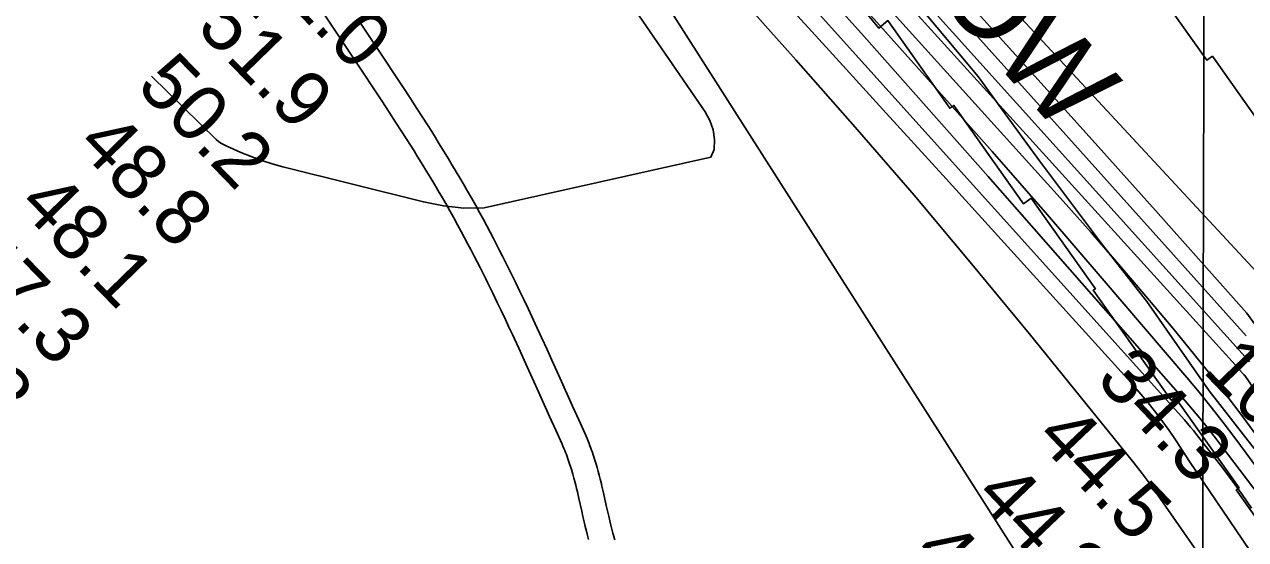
# Model space of a CAD drawing. Extents: x 3180038 to 3217926, y 922069 to 947485.
# Drawn here: x 3195944 to 3197397, y 941616 to 942229 of the extents above; entities that cross this region are included whole.
import ezdxf

# ---------------------------------------------------------------- set-up
doc = ezdxf.new("R2010")
doc.units = 0
for name, color, linetype in [('V-GRID-MAJR', 7, 'Continuous'), ('V-RIVR-EDGE', 7, 'Continuous'), ('V-RIVR-RANG', 7, 'Continuous'), ('V-ROAD-CNTR', 7, 'Continuous'), ('V-RRAP-RVMT', 7, 'Continuous'), ('V-RRAP-RVMT-IDEN', 7, 'Continuous'), ('V-TOPO-DPTH', 7, 'Continuous'), ('V-TOPO-MAJR', 7, 'Continuous'), ('V-TOPO-MINR', 7, 'Continuous'), ('V-TOPO-WATR', 7, 'Continuous')]:
    doc.layers.add(name, color=color, linetype=linetype)

msp = doc.modelspace()

# ---------------------------------------------------------------- linework, layer by layer
at = {"layer": 'V-GRID-MAJR'}
msp.add_spline([(3197313.646, 927489.313), (3197327.748, 933549.015), (3197341.857, 939612.087), (3197355.967, 945675.208), (3197355.975, 945678.528)], degree=3, dxfattribs=at)
at = {"layer": 'V-RIVR-EDGE'}
msp.add_lwpolyline([(3196991.373340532, 942271.5604906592), (3197030.15567982, 942225.3071633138), (3197079.2796342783, 942166.5813167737), (3197111.3250478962, 942122.4191391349), (3197152.157500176, 942066.3069091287), (3197227.111127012, 941966.5459915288), (3197279.8436181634, 941898.9946344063), (3197354.263236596, 941793.0115635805), (3197407.5117825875, 941724.4216847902)], dxfattribs=at)
at = {"layer": 'V-ROAD-CNTR'}
for points in [[(3196301.4883601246, 942239.7604925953), (3196318.9883251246, 942213.5795449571), (3196334.308294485, 942190.6945907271), (3196347.680267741, 942170.6696307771), (3196359.3272444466, 942153.1316658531), (3196369.4642241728, 942137.7626965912), (3196378.279206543, 942124.2907235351), (3196385.9441912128, 942112.4777471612), (3196392.609177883, 942102.1207678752), (3196398.4051662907, 942093.0387860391), (3196403.4471562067, 942085.0778019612), (3196407.835147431, 942078.0978159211), (3196411.649139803, 942071.988828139), (3196418.2941265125, 942061.2468496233), (3196423.2311166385, 942053.1758657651), (3196426.9051092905, 942047.117877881), (3196432.387098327, 942037.9888961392), (3196437.8180874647, 942028.8309144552), (3196440.431082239, 942024.374923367), (3196445.554071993, 942015.5249410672), (3196450.447062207, 942006.9299582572), (3196455.132052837, 941998.569974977), (3196459.619043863, 941990.4419912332), (3196463.921035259, 941982.5410070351), (3196468.046027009, 941974.8630223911), (3196472.0050190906, 941967.4020373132), (3196475.807011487, 941960.1540518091), (3196479.460004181, 941953.116065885), (3196482.970997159, 941946.2800795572), (3196486.346990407, 941939.6430928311), (3196489.5959839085, 941933.201105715), (3196492.7219776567, 941926.9471182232), (3196495.727971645, 941920.8881303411), (3196501.515960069, 941909.0891539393), (3196506.883949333, 941898.0041761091), (3196511.873939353, 941887.5851969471), (3196516.513930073, 941877.7972165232), (3196520.8359214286, 941868.6022349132), (3196524.861913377, 941859.9732521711), (3196532.367898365, 941843.7402846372), (3196538.882885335, 941829.513313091), (3196544.5508739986, 941817.0493380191), (3196554.428854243, 941795.1873817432), (3196569.1848247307, 941762.3534474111), (3196576.5638099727, 941745.9314802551), (3196583.9377952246, 941729.5705129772), (3196585.087792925, 941726.975518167), (3196586.161790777, 941724.4575232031), (3196587.1897887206, 941721.9575282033), (3196588.173786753, 941719.4755331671), (3196589.1157848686, 941717.0185380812), (3196590.018783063, 941714.5795429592), (3196590.884781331, 941712.1605477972), (3196591.7157796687, 941709.7675525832), (3196592.514778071, 941707.3955573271), (3196593.282776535, 941705.043562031), (3196594.014775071, 941702.7435666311), (3196595.4317722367, 941698.0975759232), (3196596.742769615, 941693.5805849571), (3196597.9677671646, 941689.1635937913), (3196599.1167648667, 941684.8496024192), (3196600.198762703, 941680.6396108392), (3196601.2217606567, 941676.5326190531), (3196602.189758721, 941672.5446270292), (3196604.030755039, 941664.7146426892), (3196607.4167482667, 941649.8556724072), (3196608.902745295, 941643.3116854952), (3196610.3237424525, 941637.1436978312), (3196611.6887397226, 941631.342709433), (3196613.0097370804, 941625.8927203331), (3196614.2907345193, 941620.7777305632), (3196615.518732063, 941616.0457400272)], [(3196343.924275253, 942230.2595115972), (3196359.2482446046, 942207.3685573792), (3196372.650217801, 942187.2975975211), (3196384.345194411, 942169.6896327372), (3196394.538174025, 942154.2346636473), (3196403.415156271, 942140.6686907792), (3196411.142140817, 942128.7597145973), (3196417.8671273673, 942118.3087354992), (3196423.723115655, 942109.1347538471), (3196428.819105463, 942101.0857699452), (3196433.2570965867, 942094.0257840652), (3196437.129088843, 942087.8247964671), (3196443.846075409, 942076.9648181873), (3196448.853065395, 942068.7818345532), (3196452.5910579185, 942062.6178468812), (3196458.1490468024, 942053.3628653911), (3196463.660035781, 942044.0688839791), (3196466.3530303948, 942039.4768931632), (3196471.5720199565, 942030.460911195), (3196476.569009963, 942021.6839287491), (3196481.3500004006, 942013.1519458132), (3196485.924991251, 942004.8639623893), (3196490.308982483, 941996.8129784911), (3196494.509974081, 941988.992994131), (3196498.5389660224, 941981.4020093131), (3196502.4049582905, 941974.0320240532), (3196506.117950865, 941966.8780383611), (3196509.682943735, 941959.9340522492), (3196513.1109368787, 941953.1990657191), (3196516.405930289, 941946.6610787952), (3196519.575923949, 941940.3210914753), (3196522.6319178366, 941934.1601037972), (3196528.4839061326, 941922.2331276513), (3196533.9138952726, 941911.0201500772), (3196538.9558851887, 941900.4891711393), (3196543.6438758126, 941890.6031909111), (3196548.0038670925, 941881.3242094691), (3196552.069858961, 941872.6112268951), (3196559.6218438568, 941856.2802595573), (3196566.1748307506, 941841.9672881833), (3196571.874819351, 941829.4353132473), (3196581.780799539, 941807.5133570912), (3196596.548770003, 941774.6494228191), (3196603.9217552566, 941758.2434556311), (3196611.327740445, 941741.810488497), (3196612.599737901, 941738.9394942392), (3196613.8337354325, 941736.0475000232), (3196615.0077330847, 941733.1915057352), (3196616.125730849, 941730.3735113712), (3196617.1917287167, 941727.5905169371), (3196618.2067266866, 941724.8455224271), (3196619.176724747, 941722.1425278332), (3196620.1037228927, 941719.4715331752), (3196620.988721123, 941716.8395384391), (3196621.836719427, 941714.2475436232), (3196622.656717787, 941711.6655487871), (3196624.185714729, 941706.6575588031), (3196625.6047118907, 941701.7705685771), (3196626.917709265, 941697.0335780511), (3196628.1407068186, 941692.4435872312), (3196629.2827045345, 941687.9975961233), (3196630.3537023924, 941683.6946047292), (3196631.3677003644, 941679.516613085), (3196633.2586965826, 941671.480629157), (3196636.6686897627, 941656.5096590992), (3196638.146686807, 941650.0016721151), (3196639.5416840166, 941643.9476842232), (3196640.868681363, 941638.3126954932), (3196642.1396788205, 941633.068705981), (3196643.360676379, 941628.1897157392), (3196644.556673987, 941623.583724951)], [(3196644.519674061, 941623.7207246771), (3196645.6766717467, 941619.4327332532), (3196646.777669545, 941615.508741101)]]:
    msp.add_lwpolyline(points, dxfattribs=at)
at = {"layer": 'V-RRAP-RVMT'}
for points in [[(3197479.072714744, 941544.1833528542), (3197386.441256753, 941674.9808585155), (3197389.7587429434, 941677.3454855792), (3197313.5875582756, 941784.9165826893), (3197308.927399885, 941781.567010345), (3197216.265628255, 941912.4073195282), (3197218.75175393, 941914.1722659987), (3197142.4611972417, 942021.9518079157), (3197133.153026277, 942015.3974338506), (3197050.3412915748, 942132.3365992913), (3197045.4193398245, 942128.8793582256), (3196971.63075805, 942233.1512569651), (3196960.8226277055, 942224.2757107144), (3196868.644808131, 942336.5229333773), (3196865.2004309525, 942333.7056145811), (3196855.3607794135, 942345.6838747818), (3196853.3194309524, 942341.7246145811), (3196743.7539091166, 942407.5696041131), (3196717.8829874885, 942384.1591530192), (3196619.631979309, 942493.1879758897), (3196608.0273444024, 942483.2114214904), (3196579.464435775, 942516.6428771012), (3196889.0723775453, 942772.1562944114)], [(3196889.0723775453, 942772.1562944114), (3196913.229243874, 942743.8928464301), (3196901.7079504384, 942733.9449619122), (3196993.0414050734, 942632.8389982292), (3196985.37716947, 942626.0078544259), (3197080.309820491, 942510.4076166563), (3197077.9939642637, 942508.5115172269), (3197161.2143128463, 942407.2287376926), (3197167.097723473, 942411.3714366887), (3197249.7247740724, 942294.7604893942), (3197266.24902469, 942306.3651896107), (3197351.472000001, 942186.0479999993), (3197358.0292283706, 942190.7693091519), (3197450.691000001, 942059.9289999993)]]:
    msp.add_lwpolyline(points, dxfattribs=at)
at = {"layer": 'V-TOPO-DPTH'}
for points in [[(3196038.1396493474, 943590.6173836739), (3196698.036557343, 942710.3388964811), (3196702.7888824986, 942703.2240714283), (3196707.7340169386, 942696.2522033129), (3196712.9683653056, 942689.4947706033), (3196718.3955229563, 942682.8802948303), (3196745.238762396, 942651.5355752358), (3196747.5411454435, 942648.8794483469), (3196749.864470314, 942646.2419928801), (3196752.219207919, 942643.6325445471), (3196754.594887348, 942641.0417676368), (3197400.082407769, 941945.5168494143), (3197410.7414812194, 941933.9663332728), (3197421.3568577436, 941922.3760218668), (3197431.906688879, 941910.7260175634), (3197442.4128230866, 941899.036217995), (3197452.869406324, 941887.3017206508), (3197463.3036221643, 941875.5474248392), (3197473.704286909, 941863.7634313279), (3197484.0825842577, 941851.9596393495), (3198377.9979236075, 941318.3841145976), (3198392.4808970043, 941306.4224543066), (3198407.1796026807, 941294.7402318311), (3199313.74285684, 940707.1819009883)], [(3199313.74285684, 940707.1819009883), (3198407.1796026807, 941294.7402318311), (3198392.4808970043, 941306.4224543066), (3198377.9979236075, 941318.3841145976), (3197484.0825842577, 941851.9596393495), (3197473.704286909, 941863.7634313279), (3197463.3036221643, 941875.5474248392), (3197452.869406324, 941887.3017206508), (3197442.4128230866, 941899.036217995), (3197431.906688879, 941910.7260175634), (3197421.3568577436, 941922.3760218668), (3197410.7414812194, 941933.9663332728), (3197400.082407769, 941945.5168494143), (3196754.594887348, 942641.0417676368), (3196752.219207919, 942643.6325445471), (3196749.864470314, 942646.2419928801), (3196747.5411454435, 942648.8794483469), (3196745.238762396, 942651.5355752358), (3196718.3955229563, 942682.8802948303), (3196712.9683653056, 942689.4947706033), (3196707.7340169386, 942696.2522033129), (3196702.7888824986, 942703.2240714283), (3196698.036557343, 942710.3388964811), (3196038.1396493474, 943590.6173836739)], [(3196036.3225875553, 943542.1653239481), (3196533.0058774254, 942863.3503511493), (3196561.1253869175, 942827.1699825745), (3196590.0671512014, 942791.6067627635), (3196706.4155562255, 942653.4565890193), (3196717.967277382, 942639.899953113), (3196729.6221725, 942626.4336603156), (3196741.43182856, 942613.1028821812), (3196753.3446585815, 942599.8624471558), (3197002.119152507, 942326.554944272), (3197074.376722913, 942246.9541807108), (3197146.489351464, 942167.2226838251), (3197218.3845672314, 942087.2950869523), (3197290.134841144, 942007.2367567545), (3197399.1424321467, 941885.2732846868), (3198009.1097964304, 941036.9765843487), (3198020.1105266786, 941022.3176521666), (3198057.3756678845, 940974.4830990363), (3198061.1666461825, 940969.7729159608), (3198065.054097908, 940965.1464405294), (3198069.086259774, 940960.6455265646), (3198073.2148950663, 940956.2283202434), (3198967.2429458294, 940407.1486992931)], [(3198967.2429458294, 940407.1486992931), (3198073.2148950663, 940956.2283202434), (3198069.086259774, 940960.6455265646), (3198065.054097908, 940965.1464405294), (3198061.1666461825, 940969.7729159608), (3198057.3756678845, 940974.4830990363), (3198020.1105266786, 941022.3176521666), (3198009.1097964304, 941036.9765843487), (3197399.1424321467, 941885.2732846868), (3197290.134841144, 942007.2367567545), (3197218.3845672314, 942087.2950869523), (3197146.489351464, 942167.2226838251), (3197074.376722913, 942246.9541807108), (3197002.119152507, 942326.554944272), (3196753.3446585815, 942599.8624471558), (3196741.43182856, 942613.1028821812), (3196729.6221725, 942626.4336603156), (3196717.967277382, 942639.899953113), (3196706.4155562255, 942653.4565890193), (3196590.0671512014, 942791.6067627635), (3196561.1253869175, 942827.1699825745), (3196533.0058774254, 942863.3503511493), (3196036.3225875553, 943542.1653239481)], [(3197422.4772840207, 941656.9041312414), (3197359.6851985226, 941739.39542745), (3197351.446173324, 941749.9842610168), (3197343.060387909, 941760.4529575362), (3197334.4544621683, 941770.741448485), (3197325.7017762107, 941780.9098023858), (3197091.046768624, 942047.7409592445), (3197017.4337349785, 942131.0656896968), (3196943.5696827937, 942214.1662799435), (3196869.3291027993, 942296.9306598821), (3196794.8375042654, 942379.4708996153), (3196681.028054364, 942505.0030708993), (3196663.3044818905, 942524.655058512), (3196645.6496704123, 942544.3683045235), (3196628.098000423, 942564.173438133), (3196610.615091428, 942584.0398301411), (3196465.230659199, 942750.1168436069), (3196375.8183673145, 942853.6625012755), (3196287.3540180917, 942958.0009049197), (3196200.3115828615, 943063.5284275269), (3196114.2170902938, 943169.8486961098), (3195900.5006940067, 943437.4598521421)], [(3197402.14423738, 941827.5339585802), (3197397.0743905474, 941833.2307131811), (3196976.2538582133, 942300.1217736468), (3196930.977576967, 942350.4473587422), (3196885.7628350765, 942400.8280714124), (3196840.6404022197, 942451.2914754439), (3196795.579508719, 942501.8100070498), (3196751.3834729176, 942551.4503299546), (3196728.6119904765, 942577.3146151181), (3196706.034103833, 942603.3449449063), (3196683.746610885, 942629.6243416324), (3196661.6527137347, 942656.0697829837), (3196475.2512348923, 942881.7186143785), (3196415.901339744, 942955.4255308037), (3196357.809818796, 943030.0865009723), (3196301.6058591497, 943106.1785517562), (3196246.660273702, 943183.2246562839), (3196165.942915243, 943299.4607297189)], [(3197402.14423738, 941827.5339585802), (3197397.0743905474, 941833.2307131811), (3196976.2538582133, 942300.1217736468), (3196930.977576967, 942350.4473587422), (3196885.7628350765, 942400.8280714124), (3196840.6404022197, 942451.2914754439), (3196795.579508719, 942501.8100070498), (3196751.3834729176, 942551.4503299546), (3196728.6119904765, 942577.3146151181), (3196706.034103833, 942603.3449449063), (3196683.746610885, 942629.6243416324), (3196661.6527137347, 942656.0697829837), (3196475.2512348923, 942881.7186143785), (3196415.901339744, 942955.4255308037), (3196357.809818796, 943030.0865009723), (3196301.6058591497, 943106.1785517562), (3196246.660273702, 943183.2246562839), (3196165.942915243, 943299.4607297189)], [(3196682.946182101, 942568.8474285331), (3197180.3041157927, 942018.4057256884), (3197213.5151475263, 941981.1493399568), (3197246.3875093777, 941943.6004636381), (3197278.751866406, 941905.6128514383), (3197310.777553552, 941867.332748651), (3197330.0124038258, 941844.0247053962), (3197351.8805139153, 941816.9592613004), (3197373.367612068, 941789.600904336), (3197394.283192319, 941761.803178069), (3197414.817760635, 941733.7125389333)], [(3196682.946182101, 942568.8474285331), (3197180.3041157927, 942018.4057256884), (3197213.5151475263, 941981.1493399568), (3197246.3875093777, 941943.6004636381), (3197278.751866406, 941905.6128514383), (3197310.777553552, 941867.332748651), (3197330.0124038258, 941844.0247053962), (3197351.8805139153, 941816.9592613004), (3197373.367612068, 941789.600904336), (3197394.283192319, 941761.803178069), (3197414.817760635, 941733.7125389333)]]:
    msp.add_lwpolyline(points, dxfattribs=at)
at = {"layer": 'V-TOPO-MAJR'}
msp.add_lwpolyline([(3195832.018810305, 943332.2182186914), (3196228.565267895, 942892.2228387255), (3196288.9058570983, 942825.28581721), (3196349.2563783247, 942758.3577536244), (3196409.621797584, 942691.4431269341), (3196469.9971488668, 942624.5374581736), (3196543.4845666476, 942543.1197185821), (3196567.1023684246, 942516.910526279), (3196590.691784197, 942490.6758517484), (3196614.238620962, 942464.402953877), (3196637.7570717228, 942438.1045737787), (3196862.299515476, 942186.6106205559), (3196932.985539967, 942106.3301518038), (3197002.921430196, 942025.4103740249), (3197071.732119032, 941943.5316327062), (3197139.7926736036, 941861.0135823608), (3197254.7220589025, 941719.6920407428), (3197264.6134331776, 941707.2483700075), (3197274.316173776, 941694.6625997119), (3197283.7359638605, 941681.8636800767), (3197292.9671202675, 941668.9226608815), (3197339.567849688, 941602.0287855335)], dxfattribs=at)
at = {"layer": 'V-TOPO-MINR'}
for points in [[(3196038.1396493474, 943590.6173836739), (3196698.036557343, 942710.3388964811), (3196702.7888824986, 942703.2240714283), (3196707.7340169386, 942696.2522033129), (3196712.9683653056, 942689.4947706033), (3196718.3955229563, 942682.8802948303), (3196745.238762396, 942651.5355752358), (3196747.5411454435, 942648.8794483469), (3196749.864470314, 942646.2419928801), (3196752.219207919, 942643.6325445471), (3196754.594887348, 942641.0417676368), (3197400.082407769, 941945.5168494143), (3197410.7414812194, 941933.9663332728), (3197421.3568577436, 941922.3760218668), (3197431.906688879, 941910.7260175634), (3197442.4128230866, 941899.036217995), (3197452.869406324, 941887.3017206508), (3197463.3036221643, 941875.5474248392), (3197473.704286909, 941863.7634313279), (3197484.0825842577, 941851.9596393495), (3198377.9979236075, 941318.3841145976), (3198392.4808970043, 941306.4224543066), (3198407.1796026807, 941294.7402318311), (3199313.74285684, 940707.1819009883)], [(3196036.3225875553, 943542.1653239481), (3196533.0058774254, 942863.3503511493), (3196561.1253869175, 942827.1699825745), (3196590.0671512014, 942791.6067627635), (3196706.4155562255, 942653.4565890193), (3196717.967277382, 942639.899953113), (3196729.6221725, 942626.4336603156), (3196741.43182856, 942613.1028821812), (3196753.3446585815, 942599.8624471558), (3197002.119152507, 942326.554944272), (3197074.376722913, 942246.9541807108), (3197146.489351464, 942167.2226838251), (3197218.3845672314, 942087.2950869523), (3197290.134841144, 942007.2367567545), (3197399.1424321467, 941885.2732846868), (3198009.1097964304, 941036.9765843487), (3198020.1105266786, 941022.3176521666), (3198057.3756678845, 940974.4830990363), (3198061.1666461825, 940969.7729159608), (3198065.054097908, 940965.1464405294), (3198069.086259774, 940960.6455265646), (3198073.2148950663, 940956.2283202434), (3198967.2429458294, 940407.1486992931)], [(3196035.0222186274, 943514.9995398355), (3196530.6789609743, 942839.4340396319), (3196684.8490821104, 942654.6624933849), (3196701.496463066, 942634.9390444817), (3196718.2911737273, 942615.3433211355), (3196735.3068789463, 942595.9391861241), (3196752.4699138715, 942576.6627766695), (3196866.3035217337, 942450.261805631), (3196940.4691866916, 942367.8585301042), (3197014.601912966, 942285.4256503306), (3197088.6852312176, 942202.9483641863), (3197162.7356107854, 942120.4414737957), (3197398.0451481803, 941858.1016478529)], [(3195900.5006940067, 943437.4598521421), (3196114.2170902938, 943169.8486961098), (3196200.3115828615, 943063.5284275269), (3196287.3540180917, 942958.0009049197), (3196375.8183673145, 942853.6625012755), (3196465.230659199, 942750.1168436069), (3196610.615091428, 942584.0398301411), (3196628.098000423, 942564.173438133), (3196645.6496704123, 942544.3683045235), (3196663.3044818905, 942524.655058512), (3196681.028054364, 942505.0030708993), (3196794.8375042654, 942379.4708996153), (3196869.3291027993, 942296.9306598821), (3196943.5696827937, 942214.1662799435), (3197017.4337349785, 942131.0656896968), (3197091.046768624, 942047.7409592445), (3197325.7017762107, 941780.9098023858), (3197334.4544621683, 941770.741448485), (3197343.060387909, 941760.4529575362), (3197351.446173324, 941749.9842610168), (3197359.6851985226, 941739.39542745), (3197422.4772840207, 941656.9041312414)], [(3196122.184022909, 943314.4266382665), (3196195.372216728, 943213.3239336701), (3196269.928391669, 943113.2626753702), (3196346.5365382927, 943014.763586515), (3196424.5126660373, 942917.3059439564), (3196659.89279968, 942629.2722964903), (3196676.119632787, 942609.6341998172), (3196692.4871337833, 942590.1153669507), (3196709.0656366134, 942570.7754297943), (3196725.7848073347, 942551.5547564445), (3196742.6533718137, 942532.4627337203), (3196759.5804187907, 942513.4229462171), (3196776.5951895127, 942494.4615115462), (3196793.668442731, 942475.5523120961), (3197389.28394649, 941818.9419170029), (3197390.3494845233, 941817.7666482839), (3197393.543250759, 941814.2382632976), (3197395.666119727, 941811.8805618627), (3197396.2836846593, 941811.0889735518), (3197396.3989896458, 941810.9244818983), (3197582.7953707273, 941538.7651437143)], [(3196165.942915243, 943299.4607297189), (3196246.660273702, 943183.2246562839), (3196301.6058591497, 943106.1785517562), (3196357.809818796, 943030.0865009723), (3196415.901339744, 942955.4255308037), (3196475.2512348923, 942881.7186143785), (3196661.6527137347, 942656.0697829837), (3196683.746610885, 942629.6243416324), (3196706.034103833, 942603.3449449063), (3196728.6119904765, 942577.3146151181), (3196751.3834729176, 942551.4503299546), (3196795.579508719, 942501.8100070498), (3196840.6404022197, 942451.2914754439), (3196885.7628350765, 942400.8280714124), (3196930.977576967, 942350.4473587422), (3196976.2538582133, 942300.1217736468), (3197397.0743905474, 941833.2307131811), (3197402.14423738, 941827.5339585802)], [(3196019.9898563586, 943221.8086144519), (3196072.9663789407, 943158.2540548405), (3196126.8647438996, 943095.4793764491), (3196181.3776704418, 943033.2246188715), (3196579.808764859, 942584.8534528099), (3196604.7791931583, 942556.8447855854), (3196629.8099717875, 942528.8903334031), (3196654.93127591, 942501.0172037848), (3196680.112930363, 942473.1982892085), (3196709.5508421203, 942440.7831630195), (3196749.467844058, 942396.7712420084), (3196789.346349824, 942352.7245136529), (3196829.167111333, 942308.6255742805), (3196868.9493766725, 942264.4918275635), (3197324.6374830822, 941758.2930374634), (3197328.345905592, 941754.0838805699), (3197331.9930301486, 941749.8233762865), (3197335.5482077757, 941745.4858509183), (3197339.0420874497, 941741.09697816), (3197370.2821878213, 941700.9812910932), (3197382.096062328, 941685.3255084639), (3197393.584447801, 941669.4417625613), (3197404.584599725, 941653.2160717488)], [(3195922.662465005, 943183.4920694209), (3195990.10600553, 943108.1414711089), (3196057.5678666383, 943032.8072849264), (3196125.0572086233, 942957.4977169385), (3196192.564871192, 942882.2045610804), (3196541.9839074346, 942492.6308889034), (3196553.810612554, 942479.4087136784), (3196565.6131185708, 942466.1650320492), (3196577.3793259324, 942452.8890908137), (3196589.1213341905, 942439.5916431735), (3197144.353656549, 941569.1894828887), (3197154.784269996, 941545.8892326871), (3197165.9047778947, 941522.8797791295), (3197178.5816525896, 941498.0598021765)], [(3196681.972352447, 942536.8773137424), (3196962.278821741, 942227.1795332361), (3197029.199268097, 942152.6074345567), (3197095.693305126, 942077.6602478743), (3197161.5477281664, 942002.1504291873), (3197226.97574188, 941926.2655224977), (3197327.3685030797, 941808.8218267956), (3197342.091677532, 941791.2272832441), (3197356.5636442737, 941773.4327816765), (3197370.6587994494, 941755.3383430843), (3197384.5027469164, 941737.0439464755), (3197472.2772067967, 941618.4854541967)], [(3196544.772388, 942429.4056836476), (3196754.2785444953, 942124.7518869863), (3196759.9057734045, 942114.1880919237), (3196763.858132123, 942103.2234379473), (3196765.2981855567, 942091.6574956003), (3196765.0633687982, 942079.6906943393), (3196761.1226040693, 942070.9253560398), (3196491.2187965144, 942010.3836888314), (3196467.027834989, 942010.2989091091), (3196442.986622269, 942012.9877560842), (3196419.0452420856, 942017.5256875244), (3196251.7951809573, 942059.3490943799), (3196239.067298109, 942062.8719051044), (3196226.480855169, 942066.8100898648), (3196214.1065720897, 942071.3713356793), (3196201.873728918, 942076.3479555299), (3196184.168336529, 942084.0718129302), (3196181.0040978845, 942085.6623624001), (3196177.9815867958, 942087.4638218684), (3196175.1716670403, 942089.5816463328), (3196172.50347484, 942091.9103807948), (3196095.1902032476, 942167.177806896)], [(3196834.931082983, 942271.2575963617), (3196902.376020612, 942197.2889463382), (3196969.7468715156, 942123.2528116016), (3197037.068331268, 942049.1716870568), (3197260.7358752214, 941802.7982891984), (3197270.4263008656, 941791.7897628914), (3197279.8850637, 941780.5915623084), (3197288.996332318, 941769.1088503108), (3197297.8759381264, 941757.4364640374), (3197306.444783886, 941745.5285369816), (3197314.831663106, 941733.4967876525), (3197322.9455925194, 941721.2793049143), (3197330.877555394, 941708.937999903), (3197887.6826298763, 940887.8764746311)]]:
    msp.add_lwpolyline(points, dxfattribs=at)
at = {"layer": 'V-TOPO-WATR'}
msp.add_lwpolyline([(3196682.946182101, 942568.8474285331), (3197180.3041157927, 942018.4057256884), (3197213.5151475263, 941981.1493399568), (3197246.3875093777, 941943.6004636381), (3197278.751866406, 941905.6128514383), (3197310.777553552, 941867.332748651), (3197330.0124038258, 941844.0247053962), (3197351.8805139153, 941816.9592613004), (3197373.367612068, 941789.600904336), (3197394.283192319, 941761.803178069), (3197414.817760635, 941733.7125389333)], dxfattribs=at)

# ---------------------------------------------------------------- texts
at = {"layer": 'V-RIVR-RANG'}
for s, height, rotation, p in [('52.0', 66.99999999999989, 314.20832571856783, (3196216.9522982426, 942295.5281828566)), ('51.9', 66.99999999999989, 314.20832571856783, (3196147.2775518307, 942223.738386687)), ('50.2', 66.99999999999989, 314.20832571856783, (3196075.94747719, 942153.65130707)), ('48.8', 66.99999999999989, 314.20832571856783, (3196004.4334771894, 942083.75330707)), ('48.1', 66.99999999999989, 314.20832571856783, (3195934.5748054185, 942012.1535905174)), ('47.3', 66.99999999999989, 314.20832571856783, (3195861.4054771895, 941943.95730707)), ('47.8', 66.99999999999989, 314.20832571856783, (3195789.8914771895, 941874.05930707)), ('10', 67, 313.89972222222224, (3197345.061125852, 941816.2505926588)), ('34.3', 67, 313.61832571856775, (3197217.905760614, 941805.0095709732)), ('44.5', 67, 313.61832571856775, (3197145.680760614, 941735.8465709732)), ('44.2', 67, 313.61832571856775, (3197073.454760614, 941666.6835709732)), ('45.6', 67, 313.61832571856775, (3196999.9559803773, 941598.8573156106))]:
    msp.add_text(s, height=height, rotation=rotation, dxfattribs=at).set_placement(p)
at = {"layer": 'V-RRAP-RVMT-IDEN'}
msp.add_text('INFLOW', height=99.99980199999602, rotation=311.552054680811, dxfattribs=at).set_placement((3196832.3759093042, 942484.411671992))

doc.saveas('drawing.dxf')
